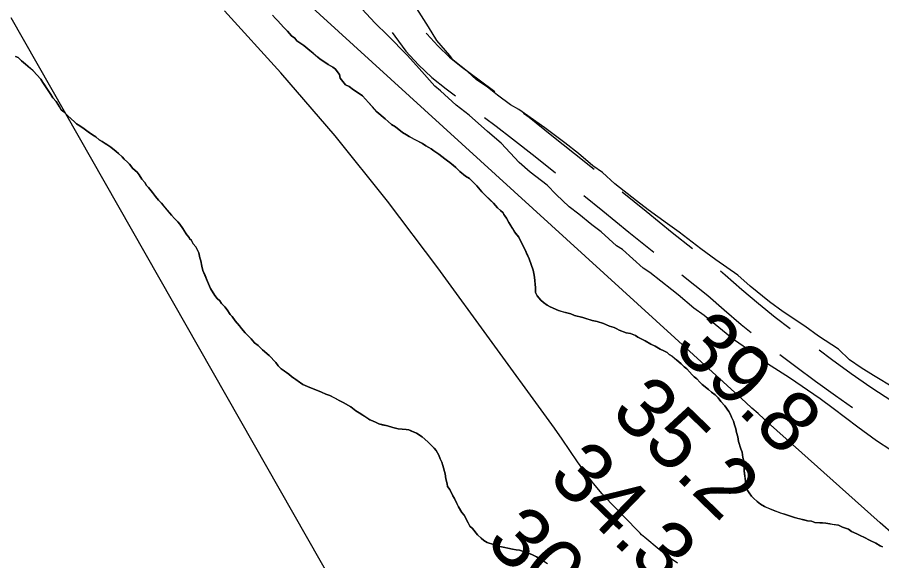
# Model space of a CAD drawing. Extents: x 3180038 to 3217926, y 922069 to 947485.
# Drawn here: x 3200369 to 3201327, y 942538 to 943140 of the extents above; entities that cross this region are included whole.
import ezdxf

# ---------------------------------------------------------------- set-up
doc = ezdxf.new("R2010")
doc.units = 0
for name, color, linetype in [('V-RIVR-RANG', 7, 'Continuous'), ('V-ROAD-CNTR', 7, 'Continuous'), ('V-SITE-VEGE', 7, 'Continuous'), ('V-TOPO-MAJR', 7, 'Continuous'), ('V-TOPO-MINR', 7, 'Continuous'), ('V-TOPO-SHOR', 7, 'Continuous')]:
    doc.layers.add(name, color=color, linetype=linetype)

msp = doc.modelspace()

# ---------------------------------------------------------------- linework, layer by layer
at = {"layer": 'V-ROAD-CNTR'}
for points in [[(3200784.58, 943123.29), (3200787.28, 943118.97), (3200799.74, 943102.55), (3200813.54, 943087.22), (3200828.57, 943073.09), (3200844.36, 943060.56), (3200854.68, 943052.86)], [(3200822.3, 943122.45), (3200822.88, 943121.69), (3200835, 943108.22), (3200848.2, 943095.81), (3200862.66, 943084.34), (3200880.93, 943070.71), (3200898.19, 943057.79)], [(3200930.14, 943033.75), (3200936.28, 943029.13), (3200961.66, 943009.12), (3200986.84, 942989.09), (3201008.55, 942971.69)], [(3200886.71, 943028.9), (3200899.74, 943019.11), (3200917.96, 943005.37), (3200943.03, 942985.6), (3200965.68, 942967.59)], [(3201039.65, 942946.55), (3201065.99, 942925.06), (3201095.05, 942901.56), (3201117.39, 942883.65)], [(3200996.88, 942942.57), (3201018.07, 942925.44), (3201047.07, 942901.78), (3201074.54, 942879.56)], [(3201105.74, 942854.54), (3201134.49, 942831.69), (3201152.57, 942815.59), (3201171.54, 942799.57), (3201182.64, 942790.67)], [(3201148.68, 942858.74), (3201153.81, 942854.66), (3201172.23, 942838.26), (3201190.61, 942822.73), (3201209.38, 942807.68), (3201225.82, 942795.18)], [(3201214.33, 942766.26), (3201232.23, 942752.82), (3201254.08, 942736.74), (3201276.08, 942720.86), (3201295.14, 942707.38)], [(3201257.85, 942771.21), (3201271.74, 942760.98), (3201293.52, 942745.28), (3201315.22, 942729.92), (3201339.87, 942714.07)]]:
    msp.add_lwpolyline(points, dxfattribs=at)
at = {"layer": 'V-SITE-VEGE'}
for p, q in [((3200824.85, 943129.44), (3200811.94, 943149.76)), ((3200834.18, 943114.2), (3200824.85, 943129.44)), ((3200848.56, 943097.49), (3200834.18, 943114.2)), ((3200852.15, 943092.41), (3200848.56, 943097.49)), ((3200868.01, 943080.03), (3200852.15, 943092.41)), ((3200878.08, 943070.57), (3200868.01, 943080.03)), ((3200890.34, 943062.55), (3200878.08, 943070.57)), ((3200901.15, 943053.82), (3200890.34, 943062.55)), ((3200915.56, 943042.89), (3200901.15, 943053.82)), ((3200924.94, 943037.78), (3200915.56, 943042.89)), ((3200953.77, 943017.38), (3200924.94, 943037.78)), ((3200976.11, 943000.63), (3200953.77, 943017.38)), ((3200991.24, 942988.98), (3200976.11, 943000.63)), ((3201007.09, 942975.15), (3200991.24, 942988.98)), ((3201017.9, 942967.86), (3201007.09, 942975.15)), ((3201031.58, 942955.49), (3201017.9, 942967.86)), ((3201055.35, 942936.56), (3201031.58, 942955.49)), ((3201068.32, 942926.37), (3201055.35, 942936.56)), ((3201089.95, 942911.07), (3201068.32, 942926.37)), ((3201102.92, 942901.6), (3201089.95, 942911.07)), ((3201126.7, 942883.39), (3201102.92, 942901.6)), ((3201143.27, 942871.01), (3201126.7, 942883.39)), ((3201167.78, 942854.25), (3201143.27, 942871.01)), ((3201181.46, 942841.88), (3201167.78, 942854.25)), ((3201203.08, 942824.41), (3201181.46, 942841.88)), ((3201218.21, 942813.48), (3201203.08, 942824.41)), ((3201242, 942797.45), (3201218.21, 942813.48)), ((3201257.14, 942786.52), (3201242, 942797.45)), ((3201279.49, 942771.94), (3201257.14, 942786.52)), ((3201291.73, 942760.3), (3201279.49, 942771.94)), ((3201304.7, 942751.55), (3201291.73, 942760.3)), ((3201318.4, 942742.8), (3201304.7, 942751.55)), ((3201341.48, 942728.94), (3201318.4, 942742.8))]:
    msp.add_line(p, q, dxfattribs=at)
for points in [[(3201337.51, 942660.24), (3201321.65, 942670.45), (3201300.75, 942685.74), (3201273.37, 942706.14), (3201258.95, 942717.06), (3201225.07, 942740.38), (3201200.56, 942755.7), (3201185.42, 942767.35), (3201163.08, 942782.66), (3201130.66, 942809.59), (3201119.13, 942817.6), (3201101.84, 942832.16), (3201094.64, 942837.98), (3201070.14, 942856.92), (3201062.93, 942862.02), (3201039.89, 942882.39), (3201033.4, 942886.76), (3201016.11, 942902.04), (3201006.03, 942910.05), (3200991.62, 942921.7), (3200980.81, 942929.71), (3200966.41, 942943.53), (3200956.34, 942953.71), (3200937.6, 942968.27), (3200925.36, 942979.18), (3200905.22, 943000.27), (3200890.09, 943013.36), (3200869.93, 943031.55), (3200855.52, 943042.48), (3200838.24, 943058.48), (3200831.75, 943063.58), (3200814.49, 943083.2), (3200801.54, 943097.73), (3200779.23, 943120.27), (3200765.56, 943133.36), (3200746.13, 943154.44)], [(3200651.86, 943142.47), (3200655.11, 943138.8), (3200657.89, 943136.05), (3200663.92, 943129.18), (3200668.55, 943124.6), (3200672.73, 943119.55), (3200676.43, 943116.81), (3200678.75, 943114.05), (3200686.61, 943108.57), (3200693.09, 943103.08), (3200696.79, 943100.33), (3200704.2, 943093.92), (3200713.46, 943087.53), (3200718.54, 943084.79), (3200721.77, 943082.51), (3200725.95, 943076.54), (3200726.9, 943072.4), (3200729.69, 943068.73), (3200732.93, 943065.06), (3200736.63, 943063.24), (3200741.72, 943059.58), (3200747.73, 943055.47), (3200751.43, 943052.73), (3200758.38, 943045.39), (3200767.66, 943035.31), (3200776.91, 943027.53), (3200780.16, 943024.32), (3200783.86, 943021.12), (3200788.02, 943018.37), (3200795.89, 943012.43), (3200800.51, 943009.69), (3200803.29, 943007.86), (3200818.08, 943000.11), (3200821.78, 942997.37), (3200825.01, 942995.54), (3200827.79, 942994.18), (3200830.56, 942991.89), (3200836.11, 942988.23), (3200843.05, 942983.21), (3200845.83, 942980.92), (3200848.6, 942979.09), (3200855.08, 942973.6), (3200859.72, 942969.02), (3200865.74, 942963.98), (3200870.36, 942961.25), (3200873.14, 942958.49), (3200878.24, 942953), (3200883.81, 942946.58), (3200896.78, 942933.75), (3200901.41, 942928.71), (3200904.66, 942925.96), (3200907.44, 942923.21), (3200908.37, 942921.37), (3200911.15, 942917.24), (3200913.95, 942912.65), (3200919.99, 942902.09), (3200925.1, 942896.13), (3200928.83, 942888.31), (3200931.62, 942882.8), (3200936.29, 942872.23), (3200940.97, 942859.82), (3200941.45, 942856.13), (3200942.39, 942851.99), (3200943.38, 942840.02), (3200943.41, 942834.95), (3200945.27, 942831.27)], [(3200528.64, 942933.98), (3200525.39, 942937.18), (3200522.14, 942941.31), (3200518.89, 942945.9), (3200514.25, 942951.4), (3200511.94, 942953.69), (3200510.07, 942956.91), (3200506.83, 942960.58), (3200504.04, 942965.17), (3200501.72, 942968.38), (3200497.09, 942972.5), (3200493.37, 942977.09), (3200491.06, 942979.38), (3200487.35, 942982.58), (3200485.03, 942985.33), (3200480.87, 942989), (3200478.55, 942991.29), (3200472.53, 942995.86), (3200466.06, 942999.97), (3200462.82, 943002.26), (3200459.59, 943004.08), (3200455.88, 943007.29), (3200452.18, 943009.57), (3200445.71, 943014.14), (3200442.93, 943016.43), (3200438.3, 943019.63), (3200434.61, 943021.91), (3200432.29, 943024.2), (3200424.88, 943030.61), (3200420.25, 943035.19), (3200417.47, 943037.48), (3200415.61, 943040.69), (3200411.89, 943046.66), (3200408.18, 943050.79), (3200405.86, 943054.46), (3200397.02, 943067.77), (3200394.7, 943071.45), (3200386.35, 943080.61), (3200378.02, 943087.94), (3200373.39, 943091.6), (3200369.69, 943095.26), (3200366.91, 943096.63)], [(3200948.3, 942539.63), (3200944.6, 942541.92), (3200939.98, 942544.19), (3200935.83, 942546.01), (3200931.21, 942547.37), (3200925.67, 942549.18), (3200921.98, 942549.62), (3200917.83, 942550.52), (3200912.76, 942551.41), (3200909.53, 942552.31), (3200903.99, 942553.21), (3200889.69, 942557.73), (3200885.98, 942560.02), (3200883.21, 942562.76), (3200879.04, 942566.43), (3200873.47, 942573.31), (3200870.69, 942576.06), (3200868.83, 942579.73), (3200864.17, 942588), (3200861.85, 942591.21), (3200858.13, 942597.18), (3200853.47, 942606.37), (3200851.61, 942609.58), (3200848.35, 942616.47), (3200846.02, 942619.69), (3200845.54, 942622.91), (3200844.13, 942628.43), (3200843.18, 942633.96), (3200840.82, 942643.16), (3200839.42, 942646.84), (3200837.56, 942650.51), (3200836.15, 942654.65), (3200833.36, 942659.7), (3200831.04, 942662.45), (3200824.09, 942669.33), (3200817.61, 942674.82), (3200811.6, 942678.93), (3200802.82, 942682.57), (3200800.05, 942683.01), (3200791.29, 942683.89), (3200785.29, 942685.23), (3200779.3, 942687.04), (3200769.61, 942689.29), (3200766.83, 942690.66), (3200762.68, 942692.48), (3200759.91, 942693.84), (3200747.88, 942701.61), (3200744.18, 942703.89), (3200738.63, 942708.01), (3200730.31, 942713.03), (3200726.61, 942714.85), (3200715.52, 942720.78), (3200710.91, 942722.13), (3200706.29, 942724.41), (3200699.82, 942727.14), (3200693.36, 942729.41), (3200690.59, 942730.78), (3200685.5, 942733.05), (3200673.01, 942741.73), (3200669.77, 942744.48), (3200661.44, 942750.42), (3200658.2, 942753.63), (3200655.42, 942757.3), (3200653.1, 942759.59), (3200650.32, 942762.8), (3200648, 942765.09), (3200640.59, 942771.5), (3200635.96, 942776.08), (3200631.8, 942779.28), (3200628.09, 942783.41), (3200621.6, 942790.28), (3200617.42, 942794.87), (3200615.1, 942798.08), (3200610.46, 942803.58), (3200607.21, 942808.17), (3200604.89, 942810.46), (3200601.64, 942815.51), (3200598.86, 942819.18), (3200595.15, 942822.85), (3200593.29, 942825.6), (3200590.51, 942828.35), (3200587.73, 942831.56), (3200583.08, 942839.37), (3200580.74, 942844.42), (3200574.67, 942859.13), (3200573.26, 942864.19), (3200572.3, 942870.17), (3200571.36, 942873.4), (3200569.95, 942878.92), (3200566.69, 942885.35), (3200563.91, 942889.02), (3200561.58, 942893.15), (3200559.73, 942894.53), (3200559.26, 942895.91), (3200556.94, 942898.66), (3200552.29, 942906), (3200549.04, 942910.59), (3200546.72, 942913.34), (3200543.01, 942917.01), (3200539.77, 942920.68), (3200528.64, 942933.98)], [(3200945.27, 942831.27), (3200949.45, 942826.23), (3200952.23, 942823.94), (3200956.39, 942820.74), (3200959.63, 942818.91), (3200968.87, 942814.82), (3200976.71, 942812.56), (3200982.71, 942811.21), (3200986.87, 942809.39), (3200996.1, 942807.14), (3201006.25, 942803.97), (3201011.79, 942802.62), (3201018.71, 942800.36), (3201025.64, 942797.63), (3201030.71, 942796.28), (3201033.49, 942794.45), (3201036.26, 942793.08), (3201044.11, 942790.36), (3201048.72, 942789.47), (3201054.26, 942787.2), (3201057.04, 942785.36), (3201064.89, 942781.26), (3201071.36, 942777.62), (3201075.98, 942775.34), (3201081.53, 942772.15), (3201085.69, 942770.32), (3201089.38, 942768.5), (3201091.7, 942766.21), (3201094.94, 942764.39), (3201105.12, 942755.69), (3201108.36, 942752.48), (3201111.14, 942750.19), (3201114.39, 942746.99), (3201117.17, 942743.78), (3201119.49, 942741.49), (3201122.26, 942739.2), (3201125.51, 942735.53), (3201128.29, 942732.78), (3201135.23, 942727.29), (3201138.47, 942724.55), (3201142.64, 942721.35), (3201145.88, 942718.14), (3201149.13, 942714.01), (3201153.3, 942709.43), (3201157.94, 942703), (3201159.81, 942699.79), (3201160.75, 942696.57), (3201163.07, 942692.43), (3201164.02, 942688.29), (3201165.43, 942683.69), (3201166.37, 942679.55), (3201167.78, 942674.95), (3201168.73, 942669.89), (3201171.08, 942661.61), (3201172.48, 942657.93), (3201173.44, 942651.94), (3201174.38, 942648.26), (3201174.88, 942641.82), (3201174.9, 942637.67), (3201176.83, 942621.55), (3201178.25, 942616.03), (3201180.57, 942612.82), (3201182.89, 942609.15), (3201185.21, 942606.86), (3201189.38, 942603.2), (3201193.08, 942600.45), (3201197.24, 942597.71), (3201208.79, 942592.71), (3201219.41, 942589.08), (3201230.49, 942585.46), (3201245.25, 942581.86), (3201249.4, 942581.42), (3201253.09, 942580.05), (3201258.63, 942579.63), (3201261.85, 942579.65), (3201265.54, 942579.2), (3201269.69, 942578.31), (3201279.37, 942576.98), (3201284, 942574.7), (3201287.22, 942573.8), (3201290.46, 942572.43), (3201293.7, 942570.15), (3201299.7, 942567.42), (3201304.32, 942565.14), (3201307.56, 942563.78), (3201314.49, 942560.13), (3201320.96, 942556.94), (3201325.58, 942554.2), (3201328.35, 942552.83)], [(3200956.63, 942534.15), (3200948.3, 942539.63)]]:
    msp.add_lwpolyline(points, dxfattribs=at)
at = {"layer": 'V-TOPO-MAJR'}
msp.add_lwpolyline([(3201371.23, 942539.5), (3201325.84, 942579.59), (3201280.6, 942619.85), (3201204.05, 942688.34), (3201197.2, 942694.49), (3201190.35, 942700.65), (3201183.53, 942706.83), (3201176.72, 942713.02), (3200683.68, 943162.41), (3200655.09, 943188.82), (3200626.74, 943215.48), (3200598.75, 943242.51), (3200570.99, 943269.8), (3200522.71, 943317.9), (3200519.3, 943321.34), (3200515.91, 943324.82), (3200512.57, 943328.34), (3200509.25, 943331.88), (3200395.15, 943455.5), (3200336.07, 943521.9)], dxfattribs=at)
at = {"layer": 'V-TOPO-MINR'}
for points in [[(3200361.58, 943139.58), (3200839.36, 942301.28), (3200855.88, 942283.55), (3200977.58, 942154.39), (3201055.41, 942072.54), (3201133.73, 941991.15), (3201212.78, 941910.48), (3201292.33, 941830.28), (3201458.43, 941664.3)], [(3201100.81, 942534.93), (3201093.96, 942539.73), (3201087.29, 942544.79), (3201080.75, 942550.01), (3201064.74, 942563.28), (3201061.12, 942566.45), (3201059.38, 942568.11), (3201057.68, 942569.8), (3201027.66, 942600.67), (3201017.51, 942611.71), (3201007.79, 942623.11), (3200998.72, 942635.03), (3200990.09, 942647.3), (3200981.7, 942659.78), (3200973.2, 942672.18), (3200964.54, 942684.47), (3200955.77, 942696.68), (3200835.11, 942862.34), (3200779.16, 942936.14), (3200721.38, 943008.44), (3200660.88, 943078.47), (3200598.55, 943146.99)]]:
    msp.add_lwpolyline(points, dxfattribs=at)
at = {"layer": 'V-TOPO-SHOR'}
for points in [[(3200736.63, 943063.24), (3200732.93, 943065.06), (3200729.69, 943068.73), (3200726.9, 943072.4), (3200725.95, 943076.54), (3200723.63, 943079.75), (3200721.77, 943082.51), (3200718.54, 943084.79), (3200713.45, 943087.53), (3200704.2, 943093.92), (3200700.96, 943096.67), (3200696.79, 943100.33), (3200693.09, 943103.08), (3200686.61, 943108.57), (3200683.37, 943110.86), (3200678.75, 943114.05), (3200676.43, 943116.81), (3200672.73, 943119.55), (3200668.55, 943124.6), (3200663.92, 943129.18), (3200657.89, 943136.05), (3200655.11, 943138.8), (3200651.86, 943142.47)], [(3200366.91, 943096.63), (3200369.69, 943095.26), (3200373.39, 943091.6), (3200378.02, 943087.94), (3200382.65, 943083.82), (3200386.35, 943080.61), (3200390.53, 943076.03), (3200394.7, 943071.45), (3200397.02, 943067.77), (3200398.88, 943065.02), (3200402.14, 943059.97), (3200405.85, 943054.46), (3200408.18, 943050.79), (3200411.89, 943046.66), (3200415.61, 943040.69), (3200417.47, 943037.48), (3200420.25, 943035.19), (3200422.56, 943032.9), (3200424.88, 943030.61), (3200429.05, 943026.95), (3200432.29, 943024.2), (3200434.61, 943021.91), (3200438.3, 943019.63), (3200442.93, 943016.43), (3200445.71, 943014.14), (3200448.95, 943011.85), (3200452.18, 943009.57), (3200455.88, 943007.29), (3200459.59, 943004.08), (3200462.82, 943002.26), (3200466.06, 942999.97), (3200469.76, 942997.69), (3200472.53, 942995.86), (3200478.55, 942991.29), (3200480.87, 942989), (3200485.03, 942985.33), (3200487.35, 942982.58), (3200491.06, 942979.38), (3200493.37, 942977.09), (3200497.09, 942972.5), (3200501.72, 942968.38), (3200504.04, 942965.17), (3200506.83, 942960.58), (3200510.07, 942956.91), (3200511.94, 942953.69), (3200514.25, 942951.4), (3200518.89, 942945.9), (3200522.14, 942941.31), (3200525.39, 942937.18), (3200528.64, 942933.98), (3200532.81, 942928.93), (3200535.13, 942926.18), (3200539.77, 942920.68), (3200543.01, 942917.01), (3200546.72, 942913.34), (3200549.04, 942910.59), (3200552.29, 942906), (3200554.62, 942902.33), (3200556.94, 942898.66), (3200559.26, 942895.91), (3200559.73, 942894.53), (3200561.58, 942893.15), (3200563.91, 942889.02), (3200566.69, 942885.35), (3200568.09, 942882.59), (3200569.95, 942878.92), (3200571.36, 942873.4), (3200572.3, 942870.18), (3200573.26, 942864.19), (3200574.67, 942859.13), (3200577.01, 942853.62), (3200578.87, 942849.02), (3200580.74, 942844.42), (3200583.08, 942839.37), (3200587.73, 942831.56), (3200590.51, 942828.35), (3200593.29, 942825.6), (3200595.15, 942822.85), (3200598.86, 942819.18), (3200601.64, 942815.51), (3200604.89, 942810.46), (3200607.21, 942808.17), (3200610.46, 942803.58), (3200615.1, 942798.08), (3200617.42, 942794.87), (3200621.6, 942790.28)], [(3201135.23, 942727.29), (3201128.29, 942732.78), (3201125.51, 942735.53), (3201122.26, 942739.2), (3201119.49, 942741.49), (3201117.17, 942743.78), (3201114.39, 942746.99), (3201111.14, 942750.19), (3201108.36, 942752.48), (3201105.12, 942755.69), (3201101.88, 942758.44), (3201098.64, 942761.18), (3201094.94, 942764.39), (3201091.7, 942766.21), (3201089.38, 942768.5), (3201085.69, 942770.32), (3201081.53, 942772.15), (3201075.98, 942775.34), (3201071.36, 942777.62), (3201064.89, 942781.26), (3201057.04, 942785.37), (3201054.26, 942787.2), (3201048.72, 942789.47), (3201044.11, 942790.36), (3201036.26, 942793.08), (3201033.49, 942794.45), (3201030.71, 942796.28), (3201025.64, 942797.63), (3201018.71, 942800.36), (3201011.79, 942802.62), (3201006.25, 942803.97), (3201000.25, 942805.78), (3200996.1, 942807.14), (3200986.87, 942809.39), (3200982.71, 942811.21), (3200976.71, 942812.56), (3200973.48, 942813.46), (3200968.87, 942814.82), (3200959.63, 942818.92), (3200956.39, 942820.74), (3200952.23, 942823.94), (3200949.45, 942826.23), (3200945.27, 942831.27), (3200943.41, 942834.95), (3200943.38, 942840.02), (3200942.39, 942851.99), (3200941.45, 942856.13), (3200940.97, 942859.82), (3200936.29, 942872.23), (3200933.49, 942878.66), (3200931.62, 942882.8), (3200928.83, 942888.31), (3200925.1, 942896.13), (3200922.78, 942898.88), (3200919.99, 942902.09), (3200918.13, 942905.3), (3200913.95, 942912.65), (3200911.15, 942917.24), (3200909.3, 942920), (3200908.37, 942921.37), (3200907.44, 942923.21), (3200904.66, 942925.96), (3200901.41, 942928.71), (3200896.78, 942933.75), (3200893.54, 942936.96), (3200889.83, 942940.62), (3200887.05, 942943.37), (3200883.81, 942946.58), (3200878.24, 942953), (3200873.14, 942958.49), (3200870.36, 942961.25), (3200865.74, 942963.98), (3200859.72, 942969.02), (3200857.4, 942971.31), (3200855.08, 942973.6), (3200852.31, 942975.89), (3200848.6, 942979.09), (3200845.83, 942980.92), (3200843.05, 942983.21), (3200836.11, 942988.24), (3200830.56, 942991.89), (3200827.78, 942994.18), (3200825.01, 942995.54), (3200821.78, 942997.37), (3200818.08, 943000.11), (3200809.3, 943004.67), (3200803.29, 943007.86), (3200800.51, 943009.69), (3200795.89, 943012.43), (3200788.02, 943018.37), (3200783.86, 943021.12), (3200780.16, 943024.32), (3200776.91, 943027.53), (3200767.66, 943035.31), (3200762.56, 943040.81), (3200758.38, 943045.39), (3200751.43, 943052.73), (3200747.73, 943055.47), (3200744.49, 943057.75), (3200741.72, 943059.58), (3200736.63, 943063.24)], [(3200621.6, 942790.28), (3200628.09, 942783.41), (3200631.8, 942779.28), (3200635.96, 942776.08), (3200640.59, 942771.5), (3200648, 942765.09), (3200650.32, 942762.8), (3200653.1, 942759.59), (3200655.42, 942757.3), (3200658.2, 942753.63), (3200661.45, 942750.42), (3200664.68, 942748.14), (3200669.77, 942744.48), (3200673.01, 942741.73), (3200677.64, 942738.54), (3200685.5, 942733.05), (3200690.59, 942730.78), (3200693.36, 942729.41), (3200699.82, 942727.14), (3200706.29, 942724.41), (3200710.91, 942722.13), (3200715.52, 942720.78), (3200720.6, 942718.04), (3200726.61, 942714.85), (3200730.31, 942713.03), (3200738.63, 942708.01), (3200744.18, 942703.89), (3200747.88, 942701.61), (3200752.05, 942698.87), (3200755.74, 942696.59), (3200759.91, 942693.84), (3200762.68, 942692.48), (3200766.83, 942690.66), (3200769.61, 942689.29), (3200773.3, 942688.39), (3200779.3, 942687.04), (3200785.29, 942685.23), (3200791.29, 942683.89), (3200800.05, 942683.01), (3200802.82, 942682.57), (3200805.13, 942681.66), (3200811.6, 942678.93), (3200817.61, 942674.82), (3200824.09, 942669.33), (3200831.04, 942662.45), (3200833.36, 942659.7), (3200836.15, 942654.65), (3200837.56, 942650.51), (3200839.42, 942646.84), (3200840.82, 942643.16), (3200843.18, 942633.96), (3200844.13, 942628.43), (3200845.54, 942622.91), (3200846.02, 942619.69), (3200848.35, 942616.47), (3200851.61, 942609.58), (3200853.47, 942606.37), (3200856.27, 942600.86), (3200858.13, 942597.18), (3200861.85, 942591.21), (3200864.17, 942588), (3200866.03, 942584.78), (3200868.83, 942579.73), (3200870.69, 942576.06), (3200873.47, 942573.31), (3200879.04, 942566.43), (3200883.21, 942562.76), (3200885.98, 942560.02), (3200889.69, 942557.73), (3200903.99, 942553.21), (3200909.53, 942552.31), (3200912.76, 942551.41), (3200917.83, 942550.52), (3200921.98, 942549.62), (3200925.67, 942549.18), (3200931.21, 942547.37), (3200935.83, 942546.01), (3200939.98, 942544.19), (3200944.6, 942541.92), (3200948.3, 942539.63), (3200952.46, 942536.89)], [(3201328.35, 942552.83), (3201325.58, 942554.2), (3201320.96, 942556.94), (3201314.49, 942560.13), (3201307.56, 942563.78), (3201304.32, 942565.14), (3201299.7, 942567.42), (3201293.7, 942570.15), (3201290.46, 942572.43), (3201287.22, 942573.8), (3201284, 942574.7), (3201279.37, 942576.98), (3201272.92, 942577.86), (3201269.69, 942578.31), (3201265.54, 942579.2), (3201261.85, 942579.65), (3201258.63, 942579.63), (3201253.09, 942580.05), (3201249.4, 942581.42), (3201245.25, 942581.86), (3201241.56, 942582.76), (3201234.18, 942584.56), (3201230.49, 942585.46), (3201224.95, 942587.27), (3201219.41, 942589.08), (3201215.25, 942590.44), (3201208.79, 942592.71), (3201200.48, 942596.35), (3201197.24, 942597.71), (3201193.08, 942600.45), (3201189.38, 942603.2), (3201185.21, 942606.86), (3201182.89, 942609.15), (3201180.57, 942612.82), (3201178.25, 942616.03), (3201176.84, 942621.55), (3201176.35, 942625.24), (3201175.87, 942629.38), (3201175.39, 942633.53), (3201174.9, 942637.67), (3201174.88, 942641.82), (3201174.38, 942648.26), (3201173.44, 942651.94), (3201172.48, 942657.93), (3201171.08, 942661.61), (3201168.73, 942669.89), (3201167.78, 942674.95), (3201166.37, 942679.55), (3201165.43, 942683.69), (3201164.02, 942688.29), (3201163.07, 942692.43), (3201160.75, 942696.57), (3201159.81, 942699.79), (3201157.94, 942703), (3201153.3, 942709.43), (3201149.13, 942714.01), (3201145.88, 942718.14), (3201142.64, 942721.35), (3201138.47, 942724.55), (3201135.23, 942727.29)]]:
    msp.add_lwpolyline(points, dxfattribs=at)

# ---------------------------------------------------------------- texts
at = {"layer": 'V-RIVR-RANG'}
for s, p in [('39.8', (3201094.51, 942772.36)), ('35.2', (3201025.14, 942700.33)), ('34.3', (3200955.77, 942628.3)), ('30.4', (3200886.4, 942556.27))]:
    msp.add_text(s, height=67, rotation=315.93833, dxfattribs=at).set_placement(p)

doc.saveas('drawing.dxf')
